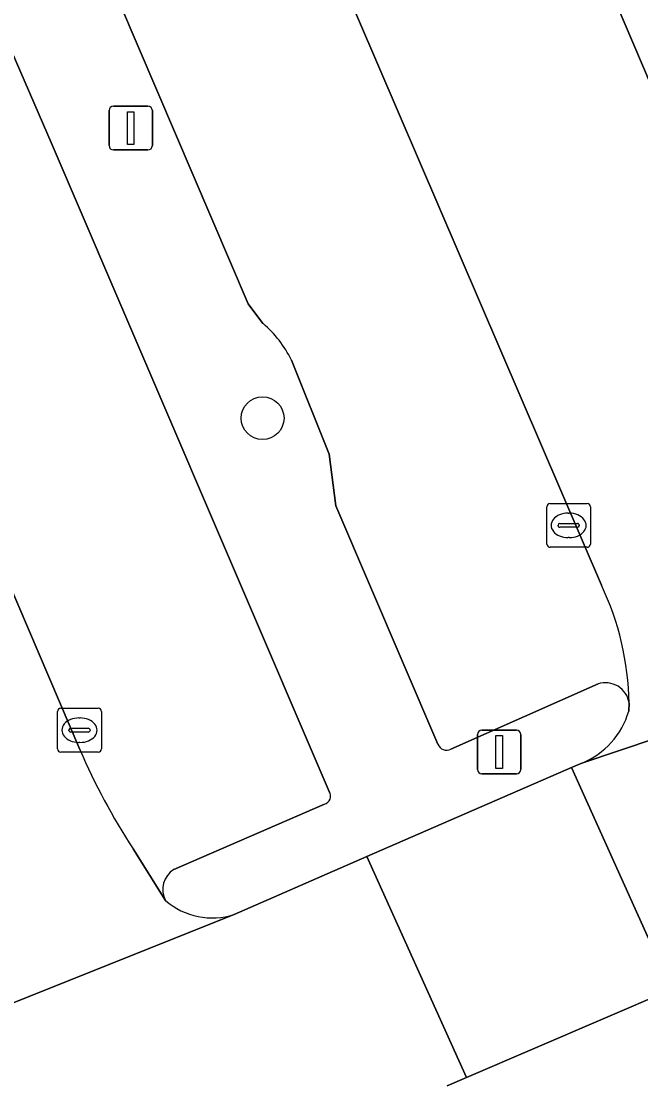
# Model space of a CAD drawing. Extents: x 159371 to 159986, y 382987 to 383597.
# Drawn here: x 159603.61 to 159617.77, y 383453.83 to 383478.07 of the extents above; entities that cross this region are included whole.
import ezdxf

# ---------------------------------------------------------------- set-up
doc = ezdxf.new("R2010")
doc.units = 0
for name, color, linetype in [('IMGEO_Boom', 7, 'Continuous'), ('IMGEO_Kolk', 7, 'Continuous'), ('IMGEO_Lichtmast', 7, 'Continuous'), ('IMGEO_Parkeervlak_open', 7, 'Continuous'), ('IMGEO_Rijbaan_lokaal_gesloten', 7, 'Continuous'), ('IMGEO_Verkeerseiland_open', 7, 'Continuous'), ('IMGEO_Voetpad_open', 7, 'Continuous')]:
    doc.layers.add(name, color=color, linetype=linetype)

msp = doc.modelspace()

# ---------------------------------------------------------------- linework, layer by layer
at = {"layer": 'IMGEO_Boom'}
msp.add_circle((159609.129, 383468.998), 0.489, dxfattribs=at)
at = {"layer": 'IMGEO_Kolk'}
for p, q in [((159615.62, 383466.121), (159615.62, 383466.973)), ((159615.695, 383467.047), (159616.547, 383467.047)), ((159616.621, 383466.973), (159616.621, 383466.121)), ((159616.108, 383466.827), (159616.133, 383466.827)), ((159615.879, 383466.541), (159615.879, 383466.553)), ((159616.317, 383466.504), (159615.919, 383466.504)), ((159615.922, 383466.59), (159616.32, 383466.59)), ((159616.363, 383466.553), (159616.363, 383466.541)), ((159616.131, 383466.267), (159616.106, 383466.267)), ((159616.547, 383466.047), (159615.695, 383466.047)), ((159604.445, 383461.44), (159604.445, 383462.292)), ((159604.52, 383462.366), (159605.372, 383462.366)), ((159605.446, 383462.292), (159605.446, 383461.44)), ((159604.933, 383462.146), (159604.958, 383462.146)), ((159604.704, 383461.86), (159604.704, 383461.872)), ((159605.142, 383461.823), (159604.744, 383461.823)), ((159604.747, 383461.909), (159605.145, 383461.909)), ((159605.188, 383461.872), (159605.188, 383461.86)), ((159604.956, 383461.586), (159604.931, 383461.586)), ((159605.372, 383461.366), (159604.52, 383461.366))]:
    msp.add_line(p, q, dxfattribs=at)
for points in [[(159615.62, 383466.121), (159615.62, 383466.973)], [(159615.695, 383467.047), (159616.547, 383467.047)], [(159616.621, 383466.973), (159616.621, 383466.121)], [(159616.547, 383466.047), (159615.695, 383466.047)], [(159604.445, 383461.44), (159604.445, 383462.292)], [(159604.52, 383462.366), (159605.372, 383462.366)], [(159605.446, 383462.292), (159605.446, 383461.44)], [(159605.372, 383461.366), (159604.52, 383461.366)]]:
    msp.add_lwpolyline(points, dxfattribs=at)
for centre, radius, start, end in [((159615.697, 383466.971), 0.0765, 91.552, 178.448), ((159615.697, 383466.971), 0.0765, 91.552, 178.448), ((159616.545, 383466.971), 0.0765, 1.552, 88.448), ((159616.545, 383466.971), 0.0765, 1.552, 88.448), ((159615.919, 383466.55), 0.0403, 85.8775, 175.7526), ((159615.916, 383466.54), 0.0366, 178.938, 274.7102), ((159616.32, 383466.547), 0.043, 264.8664, 352.4533), ((159616.324, 383466.552), 0.0386, 1.7309, 96.639), ((159615.697, 383466.123), 0.0765, 181.552, 268.448), ((159615.697, 383466.123), 0.0765, 181.552, 268.448), ((159616.545, 383466.123), 0.0765, 271.552, 358.448), ((159616.545, 383466.123), 0.0765, 271.552, 358.448), ((159604.522, 383462.29), 0.0765, 91.552, 178.448), ((159604.522, 383462.29), 0.0765, 91.552, 178.448), ((159605.37, 383462.29), 0.0765, 1.552, 88.448), ((159605.37, 383462.29), 0.0765, 1.552, 88.448), ((159604.744, 383461.869), 0.0403, 85.8775, 175.7526), ((159604.741, 383461.859), 0.0366, 178.938, 274.7102), ((159605.145, 383461.866), 0.043, 264.8664, 352.4533), ((159605.149, 383461.871), 0.0386, 1.7309, 96.639), ((159604.522, 383461.442), 0.0765, 181.552, 268.448), ((159604.522, 383461.442), 0.0765, 181.552, 268.448), ((159605.37, 383461.442), 0.0765, 271.552, 358.448), ((159605.37, 383461.442), 0.0765, 271.552, 358.448)]:
    msp.add_arc(centre, radius, start, end, dxfattribs=at)
for centre, major_axis, ratio, start_param, end_param in [((159616.107, 383466.547), (-0.387, 0.002), 0.722429, 4.712389, 7.853982), ((159616.132, 383466.547), (-0.39, 0.002), 0.717154, 1.570796, 4.712389), ((159604.932, 383461.866), (-0.387, 0.002), 0.722429, 4.712389, 7.853982), ((159604.957, 383461.866), (-0.39, 0.002), 0.717154, 1.570796, 4.712389)]:
    msp.add_ellipse(centre, major_axis=major_axis, ratio=ratio, start_param=start_param, end_param=end_param, dxfattribs=at)
at = {"layer": 'IMGEO_Lichtmast'}
for p, q in [((159605.72, 383476.129), (159606.51, 383476.129)), ((159606.51, 383476.129), (159605.72, 383476.129)), ((159605.62, 383475.229), (159605.62, 383476.029)), ((159605.62, 383476.029), (159605.62, 383475.229)), ((159606.61, 383476.029), (159606.61, 383475.229)), ((159606.61, 383475.229), (159606.61, 383476.029)), ((159606.51, 383475.129), (159605.72, 383475.129)), ((159605.72, 383475.129), (159606.51, 383475.129)), ((159614.138, 383461.867), (159614.928, 383461.867)), ((159614.928, 383461.867), (159614.138, 383461.867)), ((159614.038, 383460.967), (159614.038, 383461.767)), ((159614.038, 383461.767), (159614.038, 383460.967)), ((159615.028, 383461.767), (159615.028, 383460.967)), ((159615.028, 383460.967), (159615.028, 383461.767)), ((159614.928, 383460.867), (159614.138, 383460.867)), ((159614.138, 383460.867), (159614.928, 383460.867))]:
    msp.add_line(p, q, dxfattribs=at)
for points in [[(159606.04, 383476.004), (159606.19, 383476.004), (159606.19, 383475.254), (159606.04, 383475.254), (159606.04, 383476.004)], [(159614.458, 383461.742), (159614.608, 383461.742), (159614.608, 383460.992), (159614.458, 383460.992), (159614.458, 383461.742)]]:
    msp.add_lwpolyline(points, dxfattribs=at)
for centre, start, end in [((159605.72, 383476.029), 90, 180), ((159605.72, 383476.029), 90, 180), ((159606.51, 383476.029), 0, 90), ((159606.51, 383476.029), 360, 90), ((159605.72, 383475.229), 180, 270), ((159605.72, 383475.229), 180, 270), ((159606.51, 383475.229), 270, 0), ((159606.51, 383475.229), 270, 0), ((159614.138, 383461.767), 90, 180), ((159614.138, 383461.767), 90, 180), ((159614.928, 383461.767), 0, 90), ((159614.928, 383461.767), 360, 90), ((159614.138, 383460.967), 180, 270), ((159614.138, 383460.967), 180, 270), ((159614.928, 383460.967), 270, 0), ((159614.928, 383460.967), 270, 0)]:
    msp.add_arc(centre, 0.1, start, end, dxfattribs=at)
at = {"layer": 'IMGEO_Parkeervlak_open'}
for points in [[(159620.558, 383482.514), (159618.609, 383487.126), (159619.975, 383487.684), (159618.037, 383492.137), (159616.147, 383496.962), (159610.379, 383494.491), (159613.468, 383487.293), (159615.469, 383482.559), (159620.789, 383470.081)], [(159605.458, 383479.443), (159608.799, 383471.613), (159609.138, 383471.164)], [(159616.868, 383465.18), (159610.853, 383479.204)], [(159604.324, 383475.247), (159602.862, 383478.618), (159599.173, 383477.003)], [(159598.527, 383477.263), (159598.487, 383477.353), (159598.217, 383477.244), (159599.058, 383475.23), (159604.956, 383461.424)], [(159610.653, 383460.464), (159604.324, 383475.247)], [(159609.787, 383470.324), (159610.651, 383468.177), (159610.799, 383466.997), (159613.133, 383461.544)], [(159613.429, 383461.429), (159616.793, 383462.922)], [(159607.104, 383458.684), (159610.541, 383460.174)], [(159606.172, 383459.157), (159606.914, 383457.971)]]:
    msp.add_lwpolyline(points, dxfattribs=at)
for centre, radius, start, end in [((159607.466, 383469.201), 2.579, 25.813, 49.5677), ((159611, 383462.382), 6.501, 0.9148, 25.4904), ((159616.964, 383462.408), 0.542, 8.3258, 108.3507), ((159613.336, 383461.627), 0.219, 202.2515, 295.2849), ((159618.12, 383467.025), 14.306, 203.0503, 213.3672), ((159610.487, 383460.361), 0.195, 286.0284, 31.7378), ((159607.386, 383458.227), 0.537, 121.6656, 208.4916)]:
    msp.add_arc(centre, radius, start, end, dxfattribs=at)
at = {"layer": 'IMGEO_Rijbaan_lokaal_gesloten'}
for points in [[(159620.789, 383470.081), (159615.469, 383482.559), (159613.468, 383487.293), (159610.379, 383494.491), (159606.499, 383492.829), (159606.957, 383491.544), (159604.361, 383484.773), (159580.857, 383474.678)], [(159610.517, 383480.001), (159610.853, 383479.204), (159616.868, 383465.18)], [(159604.956, 383461.424), (159599.058, 383475.23), (159598.217, 383477.244), (159598.487, 383477.353), (159598.246, 383477.892)], [(159655.507, 383467.389), (159653.902, 383472.673), (159652.946, 383472.414), (159635.761, 383467.333), (159633.888, 383466.786), (159629.437, 383465.469), (159628.334, 383465.118), (159616.423, 383461.114), (159616.184, 383461.01), (159618.472, 383455.935), (159618.983, 383456.154)], [(159616.423, 383461.114), (159628.334, 383465.118)], [(159617.5, 383462.486), (159617.494, 383462.3)], [(159606.914, 383457.971), (159606.172, 383459.157)], [(159613.346, 383453.734), (159613.786, 383453.923), (159611.514, 383458.976), (159608.481, 383457.652), (159599.841, 383454.2), (159598.468, 383453.576), (159587.286, 383449.269)], [(159599.841, 383454.2), (159608.481, 383457.652)]]:
    msp.add_lwpolyline(points, dxfattribs=at)
msp.add_lwpolyline([(159618.472, 383455.935), (159616.184, 383461.01), (159611.514, 383458.976), (159613.786, 383453.923)], close=True, dxfattribs=at)
for centre, radius, start, end in [((159611, 383462.382), 6.501, 0.9148, 25.4904), ((159615.716, 383462.829), 1.855, 292.4003, 343.4334), ((159618.12, 383467.025), 14.306, 203.0503, 213.3672), ((159607.982, 383459.208), 1.634, 229.191, 287.7956)]:
    msp.add_arc(centre, radius, start, end, dxfattribs=at)
at = {"layer": 'IMGEO_Verkeerseiland_open'}
for points in [[(159609.138, 383471.164), (159608.799, 383471.613), (159605.458, 383479.443)], [(159599.173, 383477.003), (159602.862, 383478.618), (159604.324, 383475.247), (159610.653, 383460.464)], [(159613.133, 383461.544), (159610.799, 383466.997), (159610.651, 383468.177), (159609.787, 383470.324)], [(159616.793, 383462.922), (159613.429, 383461.429)], [(159617.494, 383462.3), (159617.5, 383462.486)], [(159608.481, 383457.652), (159611.514, 383458.976), (159616.184, 383461.01), (159616.423, 383461.114)], [(159610.541, 383460.174), (159607.104, 383458.684)]]:
    msp.add_lwpolyline(points, dxfattribs=at)
for centre, radius, start, end in [((159607.466, 383469.201), 2.579, 25.813, 49.5677), ((159616.964, 383462.408), 0.542, 8.3258, 108.3507), ((159615.716, 383462.829), 1.855, 292.4003, 343.4334), ((159613.336, 383461.627), 0.219, 202.2515, 295.2849), ((159610.487, 383460.361), 0.195, 286.0284, 31.7378), ((159607.386, 383458.227), 0.537, 121.6656, 208.4916), ((159607.982, 383459.208), 1.634, 229.191, 287.7956)]:
    msp.add_arc(centre, radius, start, end, dxfattribs=at)
at = {"layer": 'IMGEO_Voetpad_open'}
msp.add_lwpolyline([(159618.983, 383456.154), (159618.472, 383455.935), (159613.786, 383453.923), (159613.346, 383453.734)], dxfattribs=at)

doc.saveas('drawing.dxf')
